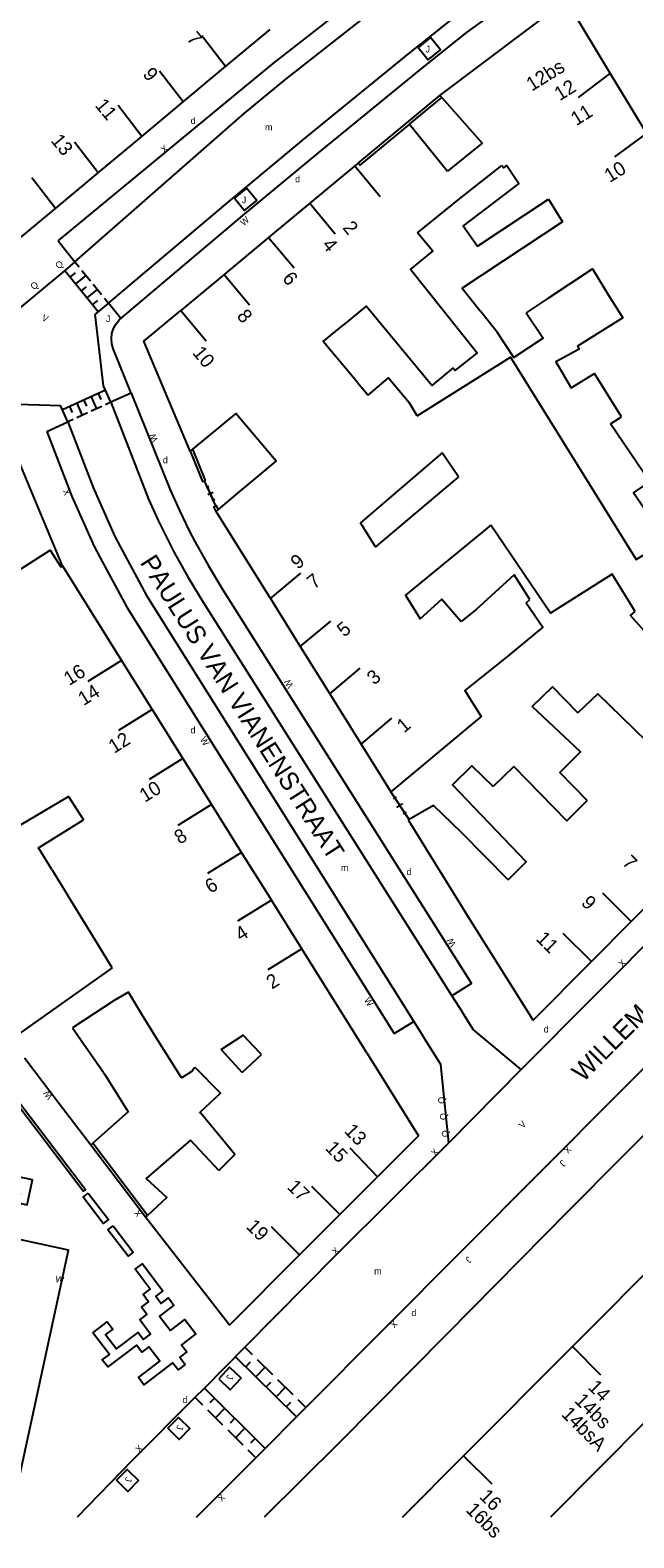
# Model space of a CAD drawing. Extents: x 134999 to 136502, y 457398 to 459002.
# Drawn here: x 135805.7 to 135851.3, y 457398.4 to 457512.2 of the extents above; entities that cross this region are included whole.
import ezdxf

# ---------------------------------------------------------------- set-up
doc = ezdxf.new("R2010")
doc.units = 0
for name, color, linetype in [('RI_DGTB_15', 7, 'Continuous'), ('RI_DGTB_29', 7, 'Continuous'), ('RI_DGTB_30', 7, 'Continuous'), ('RI_DGTB_31', 7, 'Continuous'), ('RI_DGTB_32', 7, 'Continuous'), ('RI_DGTB_35', 7, 'Continuous'), ('RI_DGTB_36', 7, 'Continuous'), ('RI_DGTB_37', 7, 'Continuous'), ('RI_DGTB_4', 7, 'Continuous'), ('RI_DGTB_43', 7, 'Continuous'), ('RI_DGTB_48', 7, 'Continuous'), ('RI_DGTB_49', 7, 'Continuous'), ('RI_DGTB_5', 7, 'Continuous'), ('RI_DGTB_53', 7, 'Continuous'), ('RI_DGTB_54', 7, 'Continuous'), ('RI_DGTB_6', 7, 'Continuous')]:
    doc.layers.add(name, color=color, linetype=linetype)

msp = doc.modelspace()

# ---------------------------------------------------------------- linework, layer by layer
at = {"layer": 'RI_DGTB_15'}
for p, q in [((135820.435, 457509.45), (135818.65, 457511.773)), ((135817.243, 457506.788), (135815.458, 457509.111)), ((135847.067, 457507.12), (135849.459, 457508.932)), ((135814.123, 457504.187), (135812.338, 457506.51)), ((135849.813, 457502.642), (135852.178, 457504.368)), ((135810.827, 457501.438), (135809.042, 457503.761)), ((135830.179, 457501.964), (135832.097, 457499.658)), ((135807.595, 457498.744), (135805.81, 457501.067)), ((135826.785, 457499.143), (135828.703, 457496.837)), ((135823.682, 457496.563), (135825.6, 457494.257)), ((135820.323, 457493.771), (135822.241, 457491.465)), ((135817.059, 457491.058), (135818.977, 457488.752)), ((135823.818, 457469.307), (135826.123, 457471.228)), ((135826.076, 457465.686), (135828.38, 457467.606)), ((135812.58, 457464.641), (135810.035, 457463.054)), ((135828.294, 457462.129), (135830.599, 457464.05)), ((135814.891, 457460.943), (135812.346, 457459.356)), ((135830.661, 457458.332), (135832.983, 457460.282)), ((135817.205, 457457.24), (135814.66, 457455.653)), ((135819.366, 457453.781), (135816.821, 457452.194)), ((135821.625, 457450.159), (135819.08, 457448.572)), ((135851.044, 457444.953), (135848.915, 457447.067)), ((135823.89, 457446.541), (135821.345, 457444.954)), ((135848.046, 457441.932), (135845.917, 457444.046)), ((135826.18, 457442.886), (135823.635, 457441.299)), ((135831.912, 457425.68), (135829.83, 457427.841)), ((135829.054, 457422.823), (135826.933, 457424.945)), ((135826.019, 457419.789), (135823.898, 457421.911)), ((135846.609, 457412.86), (135848.735, 457410.743)), ((135838.397, 457404.616), (135840.523, 457402.499))]:
    msp.add_line(p, q, dxfattribs=at)
at = {"layer": 'RI_DGTB_31'}
for p, q in [((135808.303, 457494.078), (135810.827, 457490.97)), ((135808.716, 457493.57), (135809.104, 457493.886)), ((135809.07, 457494.721), (135809.386, 457494.331)), ((135809.138, 457493.05), (135809.914, 457493.681)), ((135809.598, 457494.071), (135810.231, 457493.29)), ((135809.56, 457492.53), (135809.948, 457492.845)), ((135809.982, 457492.01), (135810.759, 457492.64)), ((135810.442, 457493.03), (135811.075, 457492.25)), ((135810.404, 457491.49), (135810.793, 457491.805)), ((135811.286, 457491.99), (135811.603, 457491.6)), ((135811.366, 457485.031), (135808.116, 457483.555)), ((135810.825, 457484.785), (135811.031, 457484.329)), ((135808.657, 457483.801), (135808.864, 457483.345)), ((135809.199, 457484.047), (135809.613, 457483.136)), ((135809.741, 457484.293), (135809.948, 457483.837)), ((135810.283, 457484.539), (135810.696, 457483.628)), ((135811.103, 457483.813), (135810.29, 457483.444)), ((135811.78, 457484.12), (135811.374, 457483.936)), ((135808.935, 457482.829), (135808.529, 457482.644)), ((135810.019, 457483.321), (135809.206, 457482.952)), ((135825.781, 457407.566), (135821.194, 457412.103)), ((135822.47, 457412.247), (135821.897, 457412.814)), ((135824, 457410.735), (135822.853, 457411.869)), ((135821.958, 457411.347), (135822.31, 457411.702)), ((135822.723, 457410.591), (135823.426, 457411.302)), ((135823.426, 457405.184), (135818.838, 457409.721)), ((135823.488, 457409.835), (135823.839, 457410.19)), ((135824.252, 457409.078), (135824.955, 457409.789)), ((135825.529, 457409.222), (135824.382, 457410.357)), ((135818.708, 457408.443), (135818.135, 457409.01)), ((135819.603, 457408.965), (135819.251, 457408.609)), ((135825.017, 457408.322), (135825.368, 457408.678)), ((135826.485, 457408.277), (135825.911, 457408.844)), ((135820.238, 457406.931), (135819.091, 457408.065)), ((135820.367, 457408.209), (135819.664, 457407.498)), ((135821.132, 457407.453), (135820.78, 457407.097)), ((135821.767, 457405.418), (135820.62, 457406.553)), ((135821.897, 457406.696), (135821.193, 457405.985)), ((135822.723, 457404.473), (135822.149, 457405.04)), ((135822.661, 457405.94), (135822.31, 457405.585))]:
    msp.add_line(p, q, dxfattribs=at)
for points in [[(135834.969, 457510.89), (135835.734, 457509.965), (135836.659, 457510.73), (135835.894, 457511.655)], [(135821.102, 457499.515), (135821.867, 457498.59), (135822.792, 457499.355), (135822.027, 457500.28)], [(135819.915, 457410.427), (135820.781, 457409.611), (135821.602, 457410.483), (135820.736, 457411.299)], [(135816.083, 457406.706), (135816.893, 457407.522), (135817.745, 457406.676), (135816.935, 457405.86)], [(135812.206, 457402.78), (135813.016, 457403.596), (135813.868, 457402.75), (135813.058, 457401.934)]]:
    msp.add_lwpolyline(points, close=True, dxfattribs=at)
at = {"layer": 'RI_DGTB_32'}
for points in [[(135810.075, 457424.452), (135811.592, 457422.465), (135811.195, 457422.162), (135809.678, 457424.149), (135810.075, 457424.452)], [(135811.956, 457421.988), (135813.473, 457420.001), (135813.076, 457419.698), (135811.559, 457421.685), (135811.956, 457421.988)]]:
    msp.add_lwpolyline(points, dxfattribs=at)
at = {"layer": 'RI_DGTB_4'}
for p, q in [((135820.435, 457509.45), (135823.798, 457512.254)), ((135817.243, 457506.788), (135820.435, 457509.45)), ((135849.459, 457508.932), (135852.295, 457504.242)), ((135814.123, 457504.187), (135817.243, 457506.788)), ((135810.827, 457501.438), (135814.123, 457504.187)), ((135830.179, 457501.964), (135826.785, 457499.143)), ((135807.595, 457498.744), (135810.827, 457501.438)), ((135804.482, 457496.148), (135807.595, 457498.744)), ((135826.785, 457499.143), (135823.682, 457496.563)), ((135823.682, 457496.563), (135820.323, 457493.771)), ((135820.323, 457493.771), (135817.059, 457491.058)), ((135823.818, 457469.307), (135819.725, 457475.874)), ((135808.124, 457471.772), (135812.58, 457464.641)), ((135823.818, 457469.307), (135826.076, 457465.686)), ((135826.076, 457465.686), (135828.294, 457462.129)), ((135812.58, 457464.641), (135814.892, 457460.944)), ((135828.294, 457462.129), (135830.661, 457458.332)), ((135814.892, 457460.944), (135817.207, 457457.241)), ((135830.661, 457458.332), (135832.906, 457454.732)), ((135817.207, 457457.241), (135819.366, 457453.781)), ((135819.366, 457453.781), (135821.617, 457450.185)), ((135821.617, 457450.185), (135823.894, 457446.543)), ((135854.03, 457447.96), (135851.044, 457444.953)), ((135826.18, 457442.886), (135823.894, 457446.543)), ((135851.044, 457444.953), (135848.046, 457441.932)), ((135829.415, 457437.71), (135826.18, 457442.886)), ((135829.054, 457422.823), (135831.912, 457425.68)), ((135826.019, 457419.789), (135829.054, 457422.823)), ((135846.607, 457412.862), (135854.817, 457421.108)), ((135820.721, 457414.492), (135826.019, 457419.789)), ((135838.397, 457404.616), (135846.607, 457412.862)), ((135852.206, 457407.286), (135844.961, 457400)), ((135833.801, 457400), (135838.397, 457404.616))]:
    msp.add_line(p, q, dxfattribs=at)
for points in [[(135836.618, 457507.284), (135846.131, 457514.44), (135849.459, 457508.932)], [(135817.76, 457480.427), (135814.272, 457488.741), (135817.059, 457491.058)], [(135802.758, 457470.157), (135807.196, 457472.961), (135807.996, 457471.692), (135808.124, 457471.772)], [(135848.046, 457441.932), (135843.643, 457437.497), (135838.855, 457445.154), (135834.232, 457452.596)], [(135831.086, 457435.034), (135834.998, 457428.765), (135831.912, 457425.68)]]:
    msp.add_lwpolyline(points, dxfattribs=at)
at = {"layer": 'RI_DGTB_48'}
msp.add_lwpolyline([(135794.117, 457403.318), (135804.459, 457401.084), (135808.577, 457420.144), (135798.235, 457422.378), (135794.117, 457403.318)], dxfattribs=at)
at = {"layer": 'RI_DGTB_49'}
for points in [[(135802.251, 457434.355), (135802.417, 457434.482), (135809.863, 457424.73), (135809.697, 457424.603), (135802.251, 457434.355)], [(135802.137, 457424.287), (135802.802, 457424.144), (135802.945, 457424.809), (135804.931, 457424.379), (135804.788, 457423.714), (135805.453, 457423.571), (135805.857, 457425.449), (135804.527, 457425.735), (135804.813, 457427.065), (135804.156, 457427.206), (135803.896, 457425.996), (135803.231, 457426.139), (135803.088, 457425.474), (135802.423, 457425.617), (135802.137, 457424.287)], [(135810.429, 457413.897), (135811.509, 457414.723), (135811.922, 457414.183), (135811.382, 457413.77), (135812.208, 457412.69), (135813.828, 457413.929), (135814.241, 457413.389), (135814.781, 457413.802), (135813.955, 457414.882), (135814.495, 457415.295), (135814.082, 457415.835), (135814.622, 457416.248), (135814.209, 457416.788), (135814.749, 457417.201), (135813.609, 457418.695), (135814.153, 457419.11), (135815.707, 457417.076), (135815.167, 457416.664), (135815.579, 457416.123), (135816.119, 457416.535), (135816.532, 457415.995), (135815.452, 457415.17), (135816.277, 457414.089), (135817.357, 457414.914), (135818.182, 457413.833), (135817.102, 457413.008), (135817.515, 457412.468), (135816.975, 457412.055), (135817.388, 457411.515), (135816.848, 457411.102), (135816.435, 457411.642), (135814.274, 457409.99), (135813.861, 457410.53), (135815.481, 457411.769), (135814.655, 457412.849), (135814.115, 457412.436), (135813.702, 457412.976), (135811.541, 457411.324), (135811.128, 457411.864), (135811.668, 457412.277), (135810.429, 457413.897)]]:
    msp.add_lwpolyline(points, dxfattribs=at)
at = {"layer": 'RI_DGTB_5'}
for p, q in [((135836.763, 457507.119), (135836.618, 457507.284)), ((135838.214, 457499.567), (135841.28, 457501.977)), ((135845.576, 457486.789), (135846.479, 457485.288)), ((135850.311, 457483.026), (135848.277, 457486.29)), ((135817.938, 457480.573), (135817.76, 457480.427)), ((135821.395, 457477.279), (135822.269, 457478.014)), ((135819.899, 457476.02), (135821.395, 457477.279)), ((135819.725, 457475.874), (135819.899, 457476.02)), ((135842.203, 457456.65), (135840.634, 457455.126)), ((135834.286, 457452.627), (135834.232, 457452.596)), ((135810.808, 457443.187), (135808.533, 457446.906)), ((135811.869, 457441.453), (135810.808, 457443.187)), ((135811.869, 457441.453), (135804.196, 457435.999)), ((135813.111, 457439.611), (135812.038, 457438.982)), ((135812.038, 457438.982), (135808.872, 457436.912)), ((135831.086, 457435.034), (135829.415, 457437.71)), ((135817.105, 457433.146), (135815.221, 457436.131)), ((135821.691, 457433.551), (135820.108, 457435.276)), ((135821.691, 457433.551), (135823.156, 457434.896)), ((135818.12, 457433.951), (135820.05, 457431.987)), ((135820.05, 457431.987), (135818.481, 457430.528)), ((135814.381, 457422.631), (135814.53, 457422.766)), ((135820.721, 457414.492), (135814.381, 457422.631))]:
    msp.add_line(p, q, dxfattribs=at)
for points in [[(135836.763, 457507.119), (135839.8, 457503.671), (135837.185, 457501.558)], [(135841.28, 457501.977), (135841.431, 457501.803), (135841.652, 457501.977), (135842.565, 457500.627), (135838.366, 457497.426), (135839.439, 457495.903), (135844.799, 457499.457)], [(135844.799, 457499.457), (135845.869, 457497.75), (135838.304, 457492.742), (135839.652, 457491.03)], [(135837.607, 457486.731), (135837.775, 457486.527), (135839.422, 457487.819), (135834.395, 457494.14), (135836.071, 457495.521), (135834.919, 457496.907)], [(135844.784, 457491.97), (135848.121, 457494.186), (135849.343, 457492.212)], [(135844.784, 457491.97), (135843.132, 457490.873)], [(135849.343, 457492.212), (135850.42, 457490.496), (135846.991, 457488.351), (135847.123, 457488.14), (135845.349, 457487.164), (135845.576, 457486.789)], [(135837.607, 457486.731), (135835.991, 457485.381), (135831.035, 457491.37), (135829.311, 457489.948)], [(135840.928, 457489.41), (135839.652, 457491.03)], [(135830.401, 457485.611), (135827.813, 457488.714), (135829.311, 457489.948)], [(135846.479, 457485.288), (135846.52, 457485.22), (135848.277, 457486.29)], [(135830.401, 457485.611), (135831.209, 457484.664)], [(135834.891, 457483.101), (135834.288, 457484.1)], [(135822.269, 457478.014), (135824.259, 457479.689), (135821.205, 457483.267), (135817.938, 457480.573)], [(135849.5, 457482.487), (135850.311, 457483.026)], [(135852, 457476.144), (135851.233, 457477.279), (135852.46, 457478.109), (135849.5, 457482.487)], [(135836.782, 457480.303), (135830.608, 457475.024)], [(135838.005, 457478.494), (135831.741, 457473.21), (135830.608, 457475.024)], [(135840.464, 457474.854), (135834.013, 457469.571), (135835.125, 457467.791)], [(135843.406, 457469.234), (135842.227, 457471.102), (135839.321, 457468.471), (135838.229, 457467.585)], [(135835.125, 457467.791), (135836.752, 457469.266), (135838.229, 457467.585)], [(135843.117, 457468.982), (135844.381, 457467.14), (135841.761, 457464.991)], [(135843.117, 457468.982), (135843.406, 457469.234)], [(135841.761, 457464.991), (135838.501, 457462.385), (135839.731, 457460.416), (135832.906, 457454.732)], [(135847.731, 457454.067), (135845.661, 457456.181), (135847.231, 457457.741), (135843.571, 457461.161), (135845.101, 457462.641), (135847.017, 457460.677)], [(135853.8, 457460.161), (135852.193, 457458.548), (135848.544, 457462.122), (135847.017, 457460.677)], [(135841.764, 457448.075), (135843.134, 457449.451), (135837.558, 457455.265), (135839.029, 457456.695), (135840.634, 457455.126)], [(135847.731, 457454.067), (135846.202, 457452.532), (135842.203, 457456.65)], [(135802.413, 457453.158), (135798.201, 457450.441), (135799.461, 457448.561), (135805.01, 457452.26), (135808.592, 457454.383), (135809.702, 457452.605)], [(135841.764, 457448.075), (135838.251, 457451.661), (135836.131, 457453.701), (135834.286, 457452.627)], [(135807.331, 457448.871), (135806.318, 457450.494), (135809.702, 457452.605)], [(135807.331, 457448.871), (135808.533, 457446.906)], [(135815.221, 457436.131), (135814.091, 457437.971), (135813.111, 457439.611)], [(135820.108, 457435.276), (135821.77, 457436.36), (135822.499, 457435.59)], [(135823.156, 457434.896), (135822.499, 457435.59)], [(135817.105, 457433.146), (135817.854, 457433.623)], [(135817.854, 457433.623), (135818.12, 457433.951)], [(135819.922, 457426.155), (135821.141, 457427.359), (135818.535, 457430.492), (135818.497, 457430.509), (135818.481, 457430.528)], [(135819.922, 457426.155), (135817.781, 457428.431), (135814.451, 457425.551), (135816.011, 457424.111), (135814.53, 457422.766)]]:
    msp.add_lwpolyline(points, dxfattribs=at)
at = {"layer": 'RI_DGTB_53'}
for p, q in [((135807.792, 457496.294), (135809.07, 457494.721)), ((135809.07, 457494.721), (135808.303, 457494.078)), ((135811.603, 457491.6), (135810.594, 457490.781)), ((135812.534, 457490.453), (135811.603, 457491.6)), ((135811.779, 457484.122), (135811.221, 457485.351)), ((135813.307, 457484.817), (135811.779, 457484.122)), ((135808.529, 457482.644), (135807.971, 457483.873)), ((135806.935, 457481.919), (135808.529, 457482.644)), ((135839.004, 457440.273), (135837.517, 457439.333)), ((135837.517, 457439.333), (135838.281, 457438.124)), ((135833.165, 457436.489), (135834.635, 457437.406)), ((135834.635, 457437.406), (135835.391, 457436.193))]:
    msp.add_line(p, q, dxfattribs=at)
for points in [[(135809.07, 457494.721), (135821.84, 457505.921), (135824.98, 457508.494), (135832.464, 457514.362), (135835.89, 457516.872), (135838.193, 457518.634), (135839.287, 457519.425)], [(135811.603, 457491.6), (135820.789, 457499.346), (135826.504, 457504.095), (135834.37, 457510.517), (135837.782, 457513.228), (135840.422, 457515.284)], [(135811.779, 457484.122), (135814.629, 457476.813), (135815.359, 457475.204), (135816.128, 457473.634), (135816.565, 457472.794), (135817.616, 457470.898), (135818.735, 457469.049), (135837.517, 457439.333)], [(135808.529, 457482.644), (135810.441, 457477.682), (135812.088, 457473.986), (135812.473, 457473.24), (135814.473, 457469.535), (135834.635, 457437.406)], [(135808.124, 457471.772), (135804.364, 457480.824), (135802.476, 457481.021), (135782.174, 457463.931), (135781.058, 457458.733)], [(135842.745, 457433.784), (135870.44, 457461.6), (135873.495, 457464.695)]]:
    msp.add_lwpolyline(points, dxfattribs=at)
at = {"layer": 'RI_DGTB_54'}
for p, q in [((135830.433, 457502.175), (135836.618, 457507.284)), ((135834.32, 457505.1), (135836.763, 457507.119)), ((135811.221, 457485.351), (135810.594, 457490.781)), ((135802.513, 457484.051), (135807.971, 457483.873)), ((135819.712, 457476.3), (135818.854, 457478.198)), ((135819.164, 457477.777), (135818.964, 457477.686)), ((135819.516, 457476.732), (135819.064, 457477.732)), ((135819.489, 457477.322), (135819.09, 457477.142)), ((135819.616, 457476.777), (135819.416, 457476.687)), ((135834.286, 457452.627), (135832.906, 457454.732)), ((135833.307, 457454.344), (135833.079, 457454.192)), ((135833.953, 457453.127), (135833.193, 457454.268)), ((135833.801, 457453.85), (135833.345, 457453.546)), ((135834.067, 457453.203), (135833.839, 457453.051)), ((135837.297, 457428.243), (135842.745, 457433.784)), ((135814.381, 457422.631), (135810.271, 457428.071)), ((135814.53, 457422.766), (135810.421, 457428.205))]:
    msp.add_line(p, q, dxfattribs=at)
for points in [[(135807.792, 457496.294), (135820.87, 457507.1), (135824.025, 457509.685), (135831.542, 457515.578), (135834.975, 457518.093), (135837.282, 457519.858), (135838.376, 457520.649)], [(135812.534, 457490.453), (135821.737, 457498.213), (135827.443, 457502.955), (135835.297, 457509.367), (135838.677, 457512.053), (135841.375, 457514.023)], [(135808.303, 457494.078), (135804.285, 457490.71)], [(135813.307, 457484.817), (135811.981, 457488.113), (135811.862, 457488.499), (135811.822, 457488.901), (135811.862, 457489.303), (135811.979, 457489.689), (135812.171, 457490.045), (135812.429, 457490.356), (135812.534, 457490.453)], [(135813.307, 457484.817), (135816.247, 457477.505), (135816.95, 457475.955), (135817.699, 457474.427), (135818.115, 457473.626), (135819.138, 457471.78), (135820.231, 457469.974), (135839.004, 457440.273)], [(135806.935, 457481.919), (135808.841, 457477.015), (135810.526, 457473.235), (135810.941, 457472.431), (135812.975, 457468.662), (135833.165, 457436.489)], [(135817.76, 457480.427), (135818.704, 457478.136), (135818.854, 457478.198)], [(135817.938, 457480.573), (135818.907, 457478.22), (135818.854, 457478.198)], [(135819.725, 457475.874), (135819.556, 457476.226), (135819.712, 457476.3)], [(135819.899, 457476.02), (135819.755, 457476.32), (135819.712, 457476.3)], [(135826.491, 457408.272), (135873.762, 457455.738), (135874.64, 457456.67)], [(135865.944, 457442.864), (135846.312, 457423.116), (135837.127, 457413.806), (135828.99, 457405.587), (135823.358, 457400)], [(135842.745, 457433.784), (135839.12, 457436.797), (135838.281, 457438.124)], [(135837.297, 457428.243), (135836.672, 457434.139), (135835.391, 457436.193)], [(135837.297, 457428.243), (135828.785, 457419.782), (135821.89, 457412.821)], [(135821.89, 457412.821), (135818.833, 457409.734), (135818.124, 457409.021)], [(135818.124, 457409.021), (135813.395, 457404.271), (135809.238, 457400)], [(135822.715, 457404.481), (135826.491, 457408.272)], [(135818.253, 457400), (135822.715, 457404.481)]]:
    msp.add_lwpolyline(points, dxfattribs=at)
at = {"layer": 'RI_DGTB_6'}
for p, q in [((135834.32, 457505.1), (135837.185, 457501.558)), ((135830.433, 457502.175), (135830.179, 457501.964)), ((135810.421, 457428.205), (135810.271, 457428.071))]:
    msp.add_line(p, q, dxfattribs=at)
for points in [[(135834.32, 457505.1), (135830.574, 457502.006), (135830.433, 457502.175)], [(135834.919, 457496.907), (135838.091, 457499.471), (135838.214, 457499.567)], [(135843.132, 457490.873), (135844.396, 457488.97), (135842.192, 457487.506), (135840.928, 457489.41)], [(135834.891, 457483.101), (135841.931, 457487.531), (135851.419, 457472.249), (135851.945, 457472.579)], [(135831.209, 457484.664), (135832.723, 457485.957), (135834.288, 457484.1)], [(135838.005, 457478.494), (135836.782, 457480.303)], [(135851.348, 457468.332), (135849.623, 457471.162), (135844.961, 457468.201), (135840.464, 457474.854)], [(135855.001, 457468.299), (135854.805, 457468.182), (135854.956, 457467.928), (135852.866, 457465.934), (135850.986, 457468.022), (135851.348, 457468.332)], [(135808.872, 457436.912), (135811.065, 457433.778)], [(135807.811, 457431.291), (135805.351, 457434.511), (135805.251, 457434.64)], [(135811.065, 457433.778), (135811.326, 457433.405), (135813.071, 457430.571), (135810.421, 457428.205)], [(135810.271, 457428.071), (135807.811, 457431.291)]]:
    msp.add_lwpolyline(points, dxfattribs=at)

# ---------------------------------------------------------------- texts
at = {"layer": 'RI_DGTB_29'}
for p in [(135817.799, 457505.126), (135825.686, 457500.718), (135815.705, 457479.517), (135817.794, 457459.133), (135834.089, 457448.442), (135844.449, 457436.563), (135834.461, 457415.165), (135817.181, 457408.599)]:
    msp.add_text('d', height=0.5, dxfattribs=at).set_placement(p)
at = {"layer": 'RI_DGTB_30'}
for s, height, rotation, p in [('X', 0.499, 39.59121, (135815.797, 457502.903)), ('W', 0.499, 38.96019, (135821.787, 457497.408)), ('V', 0.5, 335.54675, (135806.514, 457490.33)), ('W', 0.499, 112.70657, (135815.335, 457481.242)), ('X', 0.499, 111.23981, (135808.765, 457477.211)), ('W', 0.499, 122.29498, (135825.57, 457462.744)), ('W', 0.499, 302.18081, (135818.476, 457458.674)), ('W', 0.499, 122.29498, (135837.86, 457443.229)), ('X', 0.5, 45.25903, (135850.392, 457441.455)), ('W', 0.499, 302.18081, (135830.861, 457439.007)), ('W', 0.5, 127.64664, (135807.422, 457431.752)), ('V', 0.499, 45.17017, (135842.855, 457429.294)), ('X', 0.499, 47.50941, (135836.255, 457427.189)), ('X', 0.499, 225.15092, (135846.224, 457428.054)), ('X', 0.5, 127.07158, (135814.166, 457422.89)), ('X', 0.499, 45.17017, (135828.752, 457419.747)), ('W', 0.5, 347.81082, (135807.547, 457417.739)), ('X', 0.499, 225.15092, (135833.12, 457414.881)), ('X', 0.499, 45.17017, (135813.932, 457404.824)), ('X', 0.499, 225.15092, (135820.103, 457401.794))]:
    msp.add_text(s, height=height, rotation=rotation, dxfattribs=at).set_placement(p)
at = {"layer": 'RI_DGTB_31'}
for p in [(135835.533, 457510.52), (135821.666, 457499.145), (135811.41, 457490.171)]:
    msp.add_text('J', height=0.5, dxfattribs=at).set_placement(p)
for s, height, rotation, p in [('Q', 0.5, 39.97221, (135807.84, 457494.146)), ('Q', 0.5, 39.97221, (135805.962, 457492.572)), ('Q', 0.5, 96.05088, (135837.006, 457431.215)), ('Q', 0.5, 96.05088, (135837.143, 457429.985)), ('Q', 0.5, 96.05088, (135837.284, 457428.698)), ('J', 0.499, 225.15092, (135845.829, 457426.983)), ('J', 0.499, 225.15092, (135838.721, 457419.709)), ('J', 0.5, 257.9118, (135820.541, 457410.776)), ('J', 0.5, 257.9118, (135816.775, 457406.971)), ('J', 0.5, 257.9118, (135812.898, 457403.045))]:
    msp.add_text(s, height=height, rotation=rotation, dxfattribs=at).set_placement(p)
at = {"layer": 'RI_DGTB_35'}
for s, rotation, p in [('12', 31.7888, (135845.659, 457506.837)), ('2', 309.7378, (135829.22, 457497.269)), ('10', 309.7378, (135817.882, 457487.832)), ('9', 39.8026, (135825.891, 457471.461)), ('16', 31.9602, (135808.635, 457462.707)), ('1', 39.7952, (135833.906, 457459.121)), ('11', 315.2196, (135843.808, 457443.567)), ('2', 31.9602, (135823.928, 457439.796)), ('13', 313.9401, (135829.332, 457429.081)), ('19', 314.9918, (135821.933, 457421.855))]:
    msp.add_text(s, height=1.054, rotation=rotation, dxfattribs=at).set_placement(p)
at = {"layer": 'RI_DGTB_36'}
for s, rotation, p in [('7', 309.8188, (135817.444, 457511.532)), ('12bs', 31.7888, (135843.546, 457507.56)), ('9', 309.8188, (135814.126, 457508.849)), ('11', 309.8188, (135810.525, 457506.506)), ('11', 31.7944, (135846.908, 457504.955)), ('13', 309.8188, (135807.196, 457503.838)), ('10', 31.7939, (135849.433, 457500.665)), ('4', 309.7378, (135827.665, 457495.965)), ('6', 309.7378, (135824.664, 457493.439)), ('8', 309.7378, (135821.235, 457490.602)), ('7', 39.7952, (135827.127, 457469.979)), ('5', 39.7952, (135829.387, 457466.359)), ('3', 39.7952, (135831.645, 457462.74)), ('14', 31.9602, (135809.719, 457461.19)), ('12', 31.9602, (135812.013, 457457.584)), ('10', 31.9602, (135814.351, 457453.898)), ('8', 31.9602, (135816.974, 457450.727)), ('7', 315.2196, (135850.306, 457449.303)), ('6', 31.9602, (135819.297, 457447.021)), ('9', 315.2196, (135847.214, 457446.28)), ('4', 31.9602, (135821.589, 457443.419)), ('15', 313.9401, (135827.905, 457427.779)), ('17', 314.9918, (135825.014, 457424.843)), ('14', 315.1057, (135847.728, 457409.732)), ('14bs', 315.1057, (135846.718, 457408.72)), ('14bsA', 315.1057, (135845.711, 457407.705)), ('16', 315.1057, (135839.517, 457401.488)), ('16bs', 315.1057, (135838.507, 457400.475))]:
    msp.add_text(s, height=1.054, rotation=rotation, dxfattribs=at).set_placement(p)
at = {"layer": 'RI_DGTB_37'}
for s, rotation, p in [('PAULUS VAN VIANENSTRAAT', 302.45664, (135813.942, 457472.031)), ('WILLEM HEDASTRAAT', 45.11797, (135847.426, 457432.765))]:
    msp.add_text(s, height=1.4, rotation=rotation, dxfattribs=at).set_placement(p)
at = {"layer": 'RI_DGTB_43'}
for p in [(135823.418, 457504.633), (135829.142, 457448.755), (135831.652, 457418.303)]:
    msp.add_text('m', height=0.5, dxfattribs=at).set_placement(p)

doc.saveas('drawing.dxf')
